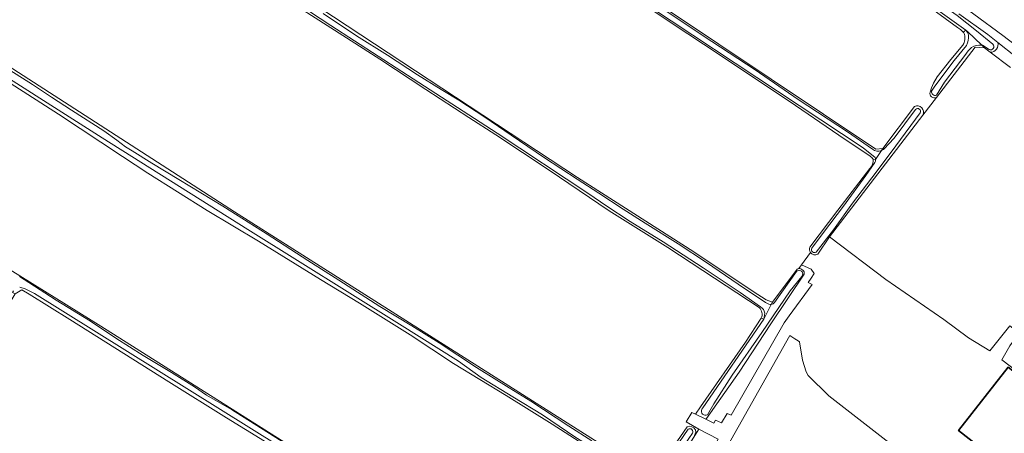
# Model space of a CAD drawing. Header units: metres. Extents: x 149984 to 156489, y 469398 to 478068.
# Tile 398 of 656: x 152536 to 152796, y 474138 to 474247. Entities that reach past the tile are written whole.
import ezdxf

# ---------------------------------------------------------------- set-up
doc = ezdxf.new("R2010")
doc.units = ezdxf.units.M
doc.header["$LTSCALE"] = 0.75
for name, color, linetype, lineweight in [('B-WE-GR-GRAS-GV', 252, 'Continuous', 13), ('B-WE-OG-BEBOUWING-GV', 6, 'Continuous', 35), ('B-WE-OG-TERREIN_ERF-GV', 252, 'Continuous', 18), ('B-WE-OG-TERREIN_OEVER-GV', 252, 'Continuous', 18), ('B-WE-OG-WATER-GV', 252, 'Continuous', 18), ('B-WE-OG-WATER_SLOOT-GV', 252, 'Continuous', 18), ('B-WE-OG-WEG-GV', 252, 'Continuous', 18), ('B-WE-VH-GESLOTENVERHARDING_BETON-GV', 252, 'Continuous', 18)]:
    doc.layers.add(name, color=color, linetype=linetype, lineweight=lineweight)

msp = doc.modelspace()

# ---------------------------------------------------------------- linework, layer by layer
at = {"layer": 'B-WE-GR-GRAS-GV', "flags": 128}
for points in [[(152268.56, 474540.209), (152267.031, 474541.295), (152263.135, 474543.535), (152260.832, 474544.86), (152259.955, 474543.859), (152259.14, 474542.927), (152234.689, 474500.241), (152234.812, 474500.134), (152236.269, 474498.872), (152236.576, 474498.606), (152241.922, 474494.841), (152259.964, 474482.134), (152329.48, 474434.9), (152418.323, 474377.622), (152505.67, 474320.751), (152592.786, 474264.705), (152604.853, 474256.942), (152683.492, 474205.242), (152714.191, 474185.572), (152729.799, 474175.182), (152733.251, 474172.984), (152734.92, 474172.317), (152739.608, 474178.567), (152741.487, 474181.072)], [(152232.587, 474496.42), (152208.085, 474452.428), (152209.979, 474450.196), (152214.828, 474446.704), (152238.704, 474429.51), (152313.047, 474375.852), (152341.502, 474355.528), (152389.92, 474325.628), (152497.596, 474257.608), (152592.924, 474196.197), (152695.143, 474131.359), (152700.911, 474128.32), (152702.418, 474127.742)], [(152207.614, 474447.142), (152205.786, 474447.665), (152186.463, 474414.763), (152185.027, 474411.499), (152186.463, 474409.671), (152191.25, 474406.178), (152191.294, 474406.146), (152209.572, 474392.698), (152250.046, 474363.583), (152271.974, 474346.867), (152279.154, 474342.091), (152291.794, 474333.337), (152305.489, 474324.311), (152320.251, 474314.248), (152367.943, 474284.724), (152423.04, 474250.648), (152482.706, 474213.046), (152509.732, 474195.682), (152557.648, 474166.044), (152610.255, 474132.818)], [(152517.294, 474375.051), (152548.526, 474354.475), (152566.087, 474343.188), (152591.124, 474326.728), (152605.446, 474316.341), (152618.456, 474307.734), (152621.285, 474305.876), (152659.926, 474280.772), (152668.599, 474275.106), (152679.693, 474267.524), (152706.962, 474249.619), (152762.176, 474212.684), (152764.089, 474212.886), (152772.415, 474223.94)], [(152760.692, 474210.825), (152752.473, 474216.357), (152739.31, 474225.362), (152729.704, 474231.743), (152720.906, 474237.658), (152708.457, 474245.834), (152695.417, 474254.58), (152684.554, 474261.682), (152675.366, 474267.898), (152670.243, 474271.324), (152656.11, 474280.356), (152638.021, 474292.33), (152620.565, 474303.587), (152604.202, 474314.428), (152577.083, 474332.258), (152560.979, 474342.87), (152541.315, 474355.699), (152524.19, 474366.905)], [(152731.393, 474170.93), (152722.686, 474176.605), (152707.295, 474186.721), (152691.811, 474196.445), (152675.952, 474207.1), (152661.898, 474216.488), (152654.804, 474221.028), (152643.428, 474228.413), (152631.26, 474236.443), (152621.5, 474242.612), (152602.777, 474254.687), (152571.035, 474275.174), (152549.307, 474289.424), (152522.965, 474306.081)], [(152776.545, 474227.697), (152776.955, 474228.831), (152777.437, 474230.082), (152778.42, 474231.787), (152782, 474236.34), (152785.155, 474240.057), (152785.45, 474240.536), (152785.558, 474240.777), (152785.639, 474241.138), (152785.727, 474241.598), (152785.749, 474242.011), (152785.74, 474242.472), (152785.617, 474243.002), (152785.465, 474243.31), (152785.286, 474243.544), (152784.532, 474244.216), (152783.82, 474244.719), (152775.013, 474251.132)], [(152797.787, 474234.223), (152792.434, 474238.238), (152790.87, 474239.411), (152788.396, 474239.576), (152778.231, 474226.329), (152774.65, 474221.663), (152750.004, 474189.544), (152764.851, 474178.308), (152780.171, 474167.751), (152786.719, 474162.909), (152792.275, 474159.535), (152797.554, 474166.084), (152800.014, 474164.179), (152797.633, 474160.845), (152795.503, 474157.1), (152828.778, 474131.921), (152830.825, 474134.475), (152832.36, 474133.06), (152830.517, 474130.605), (152836.616, 474125.99), (152838.918, 474129.363), (152842.093, 474127.048), (152843.436, 474128.443)], [(152684.895, 474135.03), (152676.798, 474140.176), (152664.665, 474147.687), (152650.705, 474156.191), (152639.3, 474163.705), (152625.882, 474172.109), (152615.608, 474178.312), (152599.229, 474188.419), (152585.717, 474196.496), (152570.052, 474206.337), (152563.359, 474210.74), (152546.501, 474221.919), (152530.155, 474232.247)], [(152774.65, 474221.663), (152778.231, 474226.329)], [(152744.77, 474186.837), (152752.17, 474196.559), (152760.634, 474207.555)], [(152741.856, 474181.175), (152742.586, 474182.19), (152744.942, 474185.465)], [(152743.345, 474179.718), (152734.493, 474166.655), (152726.131, 474153.915), (152717.495, 474141.704), (152717.322, 474141.46), (152719.42, 474140.446), (152719.87, 474141.266), (152721.484, 474140.525), (152723.019, 474142.986), (152724.051, 474142.509), (152737.994, 474166.877), (152739.317, 474168.73), (152745.403, 474176.985), (152744.397, 474177.514), (152745.191, 474178.625), (152745.985, 474179.895), (152745.191, 474181.059), (152742.586, 474182.19)], [(152742.586, 474182.19), (152741.856, 474181.175)], [(152605.905, 474132.646), (152590.85, 474141.827), (152575.574, 474151.346), (152549.425, 474167.776), (152538.77, 474174.436), (152536.781, 474175.563), (152535.017, 474174.534), (152517.611, 474145.471), (152513.705, 474138.949), (152554.121, 474114.138)], [(152704.552, 474128.155), (152712.392, 474139.446), (152712.995, 474139.648), (152713.656, 474139.49), (152714.212, 474139.172), (152714.621, 474138.707), (152714.714, 474138.061), (152714.215, 474136.777), (152715.539, 474138.83), (152712.153, 474140.807), (152713.608, 474143.255), (152714.618, 474142.767), (152715.963, 474144.701), (152727.845, 474161.785), (152731.988, 474168.136)], [(152819.839, 474092.862), (152819.885, 474093.273), (152749.805, 474147.628), (152744.35, 474153.023), (152743.826, 474153.973), (152742.831, 474157.084), (152742.091, 474161.889), (152741.723, 474162.12), (152740.87, 474162.655), (152739.49, 474163.521), (152714.971, 474120.067), (152715.575, 474119.692), (152735.948, 474106.301), (152764.903, 474087.269), (152773.727, 474080.931), (152779.556, 474076.745), (152796.18, 474064.733), (152797.121, 474064.452)]]:
    msp.add_lwpolyline(points, dxfattribs=at)
at = {"layer": 'B-WE-GR-GRAS-GV'}
for points in [[(152778.231, 474226.329, -0.6760077), (152776.545, 474227.697)], [(152772.415, 474223.94, -0.716304), (152774.65, 474221.663)], [(152760.634, 474207.555, 0.2158355), (152761.556, 474210.036)], [(152761.556, 474210.036, 0.076646), (152760.692, 474210.825)], [(152744.942, 474185.465, -0.2405815), (152744.77, 474186.837)], [(152741.856, 474181.175, -0.4851997), (152743.345, 474179.718)], [(152741.487, 474181.072, -0.0727943), (152741.856, 474181.175)], [(152731.988, 474168.136, 0.3399416), (152731.393, 474170.93)]]:
    msp.add_lwpolyline(points, format="xyb", dxfattribs=at)
at = {"layer": 'B-WE-GR-GRAS-GV', "flags": 128}
msp.add_lwpolyline([(152720.631, 474136.246), (152715.539, 474138.83), (152714.215, 474136.777), (152708.828, 474128.423), (152707.77, 474125.909), (152707.902, 474124.454), (152709.803, 474123.274), (152712.389, 474121.669)], close=True, dxfattribs=at)
at = {"layer": 'B-WE-OG-BEBOUWING-GV', "flags": 128}
msp.add_lwpolyline([(152797.147, 474155.219), (152784.073, 474138.458), (152820.825, 474109.79), (152833.878, 474126.464)], close=True, dxfattribs=at)
at = {"layer": 'B-WE-OG-TERREIN_ERF-GV'}
for points in [[(152794.384, 474240.828, -0.514869), (152792.434, 474238.238)], [(152746.911, 474184.98, -0.3829589), (152744.942, 474185.465)]]:
    msp.add_lwpolyline(points, format="xyb", dxfattribs=at)
at = {"layer": 'B-WE-OG-TERREIN_ERF-GV', "flags": 128}
for points in [[(152800.003, 474236.402), (152799.07, 474237.1), (152794.384, 474240.828)], [(152792.434, 474238.238), (152797.787, 474234.223)], [(152750.004, 474189.544), (152746.911, 474184.98)], [(152843.436, 474128.443), (152842.093, 474127.048), (152838.918, 474129.363), (152836.616, 474125.99), (152830.517, 474130.605), (152828.778, 474131.921), (152795.503, 474157.1), (152797.633, 474160.845), (152800.014, 474164.179), (152797.554, 474166.084), (152792.275, 474159.535), (152786.719, 474162.909), (152780.171, 474167.751), (152764.851, 474178.308), (152750.004, 474189.544)], [(152744.942, 474185.465), (152742.586, 474182.19), (152745.191, 474181.059), (152745.985, 474179.895), (152745.191, 474178.625), (152744.397, 474177.514), (152745.403, 474176.985), (152739.317, 474168.73), (152737.994, 474166.877), (152724.051, 474142.509), (152723.019, 474142.986), (152721.484, 474140.525), (152719.87, 474141.266), (152719.42, 474140.446), (152717.322, 474141.46), (152714.618, 474142.767), (152713.608, 474143.255), (152712.153, 474140.807), (152715.539, 474138.83), (152720.631, 474136.246)], [(152714.971, 474120.067), (152739.49, 474163.521), (152740.87, 474162.655), (152741.723, 474162.12), (152742.091, 474161.889), (152742.831, 474157.084), (152743.826, 474153.973), (152744.35, 474153.023), (152749.805, 474147.628), (152819.885, 474093.273)]]:
    msp.add_lwpolyline(points, dxfattribs=at)
msp.add_lwpolyline([(152784.073, 474138.458), (152797.147, 474155.219), (152833.878, 474126.464), (152820.825, 474109.79)], close=True, dxfattribs=at)
at = {"layer": 'B-WE-OG-TERREIN_OEVER-GV', "flags": 128}
for points in [[(152734.612, 474171.71), (152734.92, 474172.317), (152733.251, 474172.984), (152729.799, 474175.182), (152714.191, 474185.572), (152683.492, 474205.242), (152604.853, 474256.942), (152592.786, 474264.705), (152505.67, 474320.751), (152418.323, 474377.622), (152329.48, 474434.9), (152259.964, 474482.134), (152241.922, 474494.841)], [(152702.418, 474127.742), (152700.911, 474128.32), (152695.143, 474131.359), (152592.924, 474196.197), (152497.596, 474257.608), (152389.92, 474325.628), (152341.502, 474355.528), (152313.047, 474375.852), (152238.704, 474429.51), (152214.828, 474446.704)], [(152763.716, 474212.311), (152764.089, 474212.886), (152762.176, 474212.684), (152706.962, 474249.619), (152679.693, 474267.524), (152668.599, 474275.106), (152659.926, 474280.772), (152621.285, 474305.876), (152618.456, 474307.734), (152605.446, 474316.341), (152591.124, 474326.728), (152566.087, 474343.188), (152548.526, 474354.475), (152517.294, 474375.051), (152500.321, 474386.312), (152477.581, 474402.035), (152455.975, 474415.74), (152447.416, 474421.465), (152444.489, 474423.377), (152438.492, 474427.627), (152428.803, 474434.197), (152418.808, 474440.594), (152409.517, 474446.219)], [(152708.749, 474120.542), (152702.362, 474124.823), (152693.67, 474130.157), (152683.057, 474136.619), (152674.219, 474142.616), (152666.383, 474147.37), (152658.035, 474152.49), (152652.055, 474156.758), (152636.507, 474166.567), (152596.425, 474191.504), (152558.04, 474215.657), (152521.874, 474238.636), (152488.712, 474260.179), (152446.932, 474286.422), (152406.719, 474311.62), (152374.471, 474332.249), (152332.169, 474358.883), (152293.915, 474386.693), (152256.705, 474412.935), (152225.109, 474435.653), (152214.011, 474443.095), (152213.425, 474443.465)], [(152610.255, 474132.818), (152557.648, 474166.044), (152509.732, 474195.682), (152482.706, 474213.046), (152423.04, 474250.648), (152367.943, 474284.724), (152320.251, 474314.248), (152305.489, 474324.311), (152291.794, 474333.337), (152279.154, 474342.091), (152271.974, 474346.867), (152250.046, 474363.583), (152209.572, 474392.698), (152191.294, 474406.146), (152191.25, 474406.178)], [(152552.548, 474407.037), (152588.617, 474382.14), (152607.881, 474369.138), (152628.218, 474354.705), (152641.578, 474345.878), (152652.194, 474338.781), (152673.546, 474324.05), (152687.8, 474313.97), (152695.792, 474308.066), (152699.728, 474305.919), (152703.963, 474302.996), (152724.539, 474288.742), (152747.083, 474273.415), (152775.571, 474253.568), (152776.948, 474252.76), (152783.704, 474247.912), (152788.761, 474243.908), (152793.141, 474240.357)], [(152731.819, 474171.112), (152726.368, 474174.894), (152716.629, 474181.372), (152706.059, 474188.254), (152697.41, 474193.641), (152690.949, 474197.84), (152686.492, 474200.923), (152662.224, 474216.879), (152637.139, 474233.176), (152618.392, 474245.293), (152590.505, 474263.657), (152567.601, 474278.415), (152547.361, 474291.541), (152527.619, 474304.119), (152514.124, 474312.732), (152502.254, 474320.743), (152499.093, 474322.957), (152442.222, 474360.044), (152389.888, 474393.547), (152377.133, 474401.275)], [(152524.19, 474366.905), (152541.315, 474355.699), (152560.979, 474342.87), (152577.083, 474332.258), (152604.202, 474314.428), (152620.565, 474303.587), (152638.021, 474292.33), (152656.11, 474280.356), (152670.243, 474271.324), (152675.366, 474267.898), (152684.554, 474261.682), (152695.417, 474254.58), (152708.457, 474245.834), (152720.906, 474237.658), (152729.704, 474231.743), (152739.31, 474225.362), (152752.473, 474216.357), (152760.692, 474210.825)], [(152762.044, 474210.523), (152758.865, 474212.997), (152680.09, 474265.106), (152679.562, 474265.453), (152672.975, 474270.119), (152663.481, 474276.306), (152655.431, 474281.488), (152646.486, 474287.331), (152638.607, 474292.578), (152632.133, 474296.84), (152622.427, 474303.317), (152614.448, 474308.38), (152604.065, 474315.284), (152594.321, 474321.851), (152585.407, 474327.858), (152576.035, 474333.837), (152567.469, 474339.276), (152558.567, 474345.239), (152551.003, 474350.356), (152538.659, 474358.224), (152526.406, 474366.327)], [(152522.965, 474306.081), (152549.307, 474289.424), (152571.035, 474275.174), (152602.777, 474254.687), (152621.5, 474242.612), (152631.26, 474236.443), (152643.428, 474228.413), (152654.804, 474221.028), (152661.898, 474216.488), (152675.952, 474207.1), (152691.811, 474196.445), (152707.295, 474186.721), (152722.686, 474176.605), (152731.393, 474170.93)], [(152775.013, 474251.132), (152783.82, 474244.719), (152784.532, 474244.216), (152785.286, 474243.544), (152785.996, 474244.015), (152766.877, 474257.795)], [(152704.434, 474250.724), (152716.668, 474242.532), (152730.399, 474233.598), (152741.698, 474225.806), (152754.71, 474217.233), (152761.307, 474212.681)], [(152616.32, 474248.461), (152625.162, 474242.536), (152633.344, 474237.484), (152641.247, 474232.289), (152647.514, 474228.455), (152652.122, 474225.594), (152659.042, 474221.1), (152665.917, 474216.331), (152674.747, 474210.388), (152683.423, 474204.813), (152689.114, 474201.117), (152695.534, 474196.841), (152701.305, 474193.154), (152710.02, 474187.755), (152717.498, 474182.79), (152725.851, 474177.077), (152733.136, 474172.289), (152733.997, 474171.802)], [(152794.384, 474240.828), (152791.78, 474242.9), (152784.17, 474248.38)], [(152785.996, 474244.015), (152785.286, 474243.544), (152785.465, 474243.31), (152785.617, 474243.002), (152785.74, 474242.472), (152785.749, 474242.011), (152785.727, 474241.598), (152785.639, 474241.138), (152785.558, 474240.777), (152785.45, 474240.536), (152785.155, 474240.057), (152782, 474236.34), (152778.42, 474231.787), (152777.437, 474230.082), (152776.955, 474228.831), (152776.545, 474227.697)], [(152776.945, 474227.979), (152777.825, 474229.283), (152782.921, 474236.024), (152786.142, 474240.055)], [(152778.231, 474226.329), (152788.396, 474239.576), (152790.87, 474239.411), (152790.156, 474240.102)], [(152790.156, 474240.102), (152790.87, 474239.411), (152792.434, 474238.238)], [(152792.13, 474238.947), (152790.408, 474240.059)], [(152785.996, 474237.737), (152780.32, 474230.36), (152778.229, 474226.932)], [(152531.996, 474234.548), (152539.589, 474229.696), (152544.661, 474226.413), (152549.867, 474222.977), (152558.426, 474217.507), (152561.881, 474215.061), (152564.183, 474213.278), (152565.887, 474212.256), (152571.074, 474209.005), (152578.193, 474204.638), (152589.828, 474197.629), (152601.543, 474190.28), (152612.256, 474183.291), (152620.427, 474178.177), (152631.27, 474171.205), (152639.708, 474166.119), (152646.913, 474161.655), (152656.78, 474155.124), (152665.415, 474149.73), (152671.16, 474146.238), (152681.145, 474139.616), (152687.24, 474135.821)], [(152530.155, 474232.247), (152546.501, 474221.919), (152563.359, 474210.74), (152570.052, 474206.337), (152585.717, 474196.496), (152599.229, 474188.419), (152615.608, 474178.312), (152625.882, 474172.109), (152639.3, 474163.705), (152650.705, 474156.191), (152664.665, 474147.687), (152676.798, 474140.176), (152684.895, 474135.03)], [(152772.415, 474223.94), (152764.089, 474212.886), (152763.716, 474212.311)], [(152764.369, 474212.661), (152767.045, 474215.616), (152772.715, 474223.111)], [(152773.903, 474222.283), (152767.474, 474213.517), (152762.29, 474206.577), (152756.1, 474198.447), (152751.007, 474191.436), (152746.474, 474185.496)], [(152746.911, 474184.98), (152750.004, 474189.544), (152774.65, 474221.663)], [(152761.556, 474210.036), (152762.17, 474209.926)], [(152762.17, 474209.926), (152761.556, 474210.036)], [(152760.634, 474207.555), (152752.17, 474196.559), (152744.77, 474186.837)], [(152745.355, 474186.569), (152748.422, 474190.733), (152753.648, 474197.679), (152759.611, 474205.722), (152761.98, 474209.125)], [(152536.166, 474179.13), (152538.645, 474177.549), (152545.823, 474172.877), (152554.876, 474167.372), (152561.646, 474162.836), (152568.78, 474158.298), (152576.304, 474153.832), (152582.343, 474150.036), (152585.513, 474147.778), (152592.159, 474144.011), (152599.783, 474139.214), (152608.15, 474133.951)], [(152716.267, 474144.086), (152716.56, 474144.512), (152732.639, 474167.818), (152731.988, 474168.136), (152727.845, 474161.785), (152715.963, 474144.701), (152714.618, 474142.767), (152717.322, 474141.46), (152717.495, 474141.704), (152726.131, 474153.915), (152734.493, 474166.655), (152743.345, 474179.718)], [(152742.653, 474179.139), (152739.575, 474175.313), (152732.165, 474164.322), (152724.332, 474153.131), (152719.435, 474145.56), (152717.758, 474142.653)], [(152741.487, 474181.072), (152739.608, 474178.567), (152734.92, 474172.317), (152734.612, 474171.71)], [(152735.501, 474172.289), (152741.259, 474180.446)], [(152686.011, 474083.73), (152540.11, 474174.627), (152537.68, 474175.827), (152536.228, 474176.253)], [(152534.6, 474175.347), (152534.306, 474174.853), (152535.017, 474174.534), (152536.781, 474175.563), (152538.77, 474174.436), (152549.425, 474167.776), (152575.574, 474151.346), (152590.85, 474141.827), (152605.905, 474132.646)], [(152731.988, 474168.136), (152732.639, 474167.818), (152732.879, 474169.436)], [(152714.212, 474139.172), (152713.656, 474139.49), (152712.995, 474139.648), (152712.392, 474139.446), (152704.552, 474128.155), (152704.828, 474127.963), (152705.45, 474128.343), (152712.687, 474138.875)], [(152706.724, 474126.639), (152707.77, 474125.909), (152708.828, 474128.423), (152714.215, 474136.777), (152714.714, 474138.061), (152714.621, 474138.707), (152714.212, 474139.172)], [(152713.783, 474137.769), (152712.864, 474136.363), (152707.565, 474128.416)]]:
    msp.add_lwpolyline(points, dxfattribs=at)
at = {"layer": 'B-WE-OG-TERREIN_OEVER-GV'}
for points in [[(152786.701, 474242.731, 0.1563072), (152785.996, 474244.015)], [(152786.142, 474240.055, 0.1600437), (152786.701, 474242.731)], [(152787.465, 474239.479, 0.07991), (152785.996, 474237.737)], [(152790.156, 474240.102, 0.1818631), (152787.465, 474239.479)], [(152790.408, 474240.059, 0.0166539), (152790.156, 474240.102)], [(152793.141, 474240.357, -0.8379911), (152792.13, 474238.947)], [(152792.434, 474238.238, 0.514869), (152794.384, 474240.828)], [(152778.229, 474226.932, -0.6111591), (152776.945, 474227.979)], [(152776.545, 474227.697, 0.6760077), (152778.231, 474226.329)], [(152774.65, 474221.663, 0.716304), (152772.415, 474223.94)], [(152772.715, 474223.111, -0.9367541), (152773.903, 474222.283)], [(152761.307, 474212.681, 0.2547963), (152763.716, 474212.311)], [(152763.716, 474212.311, 0.0741486), (152764.369, 474212.661)], [(152761.556, 474210.036, -0.2158355), (152760.634, 474207.555)], [(152760.692, 474210.825, -0.076646), (152761.556, 474210.036)], [(152761.98, 474209.125, 0.1288114), (152762.17, 474209.926)], [(152762.17, 474209.926, 0.0948814), (152762.044, 474210.523)], [(152744.77, 474186.837, 0.2405815), (152744.942, 474185.465)], [(152746.474, 474185.496, -0.7572553), (152745.355, 474186.569)], [(152744.942, 474185.465, 0.3829589), (152746.911, 474184.98)], [(152743.345, 474179.718, 0.4851997), (152741.856, 474181.175)], [(152741.259, 474180.446, -1.0014559), (152742.653, 474179.139)], [(152741.856, 474181.175, 0.0727943), (152741.487, 474181.072)], [(152731.393, 474170.93, -0.3399416), (152731.988, 474168.136)], [(152732.879, 474169.436, 0.2417207), (152731.819, 474171.112)], [(152733.997, 474171.802, 0.133508), (152734.612, 474171.71)], [(152734.612, 474171.71, 0.2356293), (152735.501, 474172.289)], [(152717.758, 474142.653, -0.7230254), (152716.267, 474144.086)], [(152712.687, 474138.875, -0.7711341), (152713.783, 474137.769)]]:
    msp.add_lwpolyline(points, format="xyb", dxfattribs=at)
at = {"layer": 'B-WE-OG-WATER-GV', "flags": 128}
for points in [[(152790.156, 474240.102), (152786.446, 474243.69), (152785.996, 474244.015)], [(152786.142, 474240.055), (152782.921, 474236.024), (152777.825, 474229.283), (152776.945, 474227.979)], [(152778.229, 474226.932), (152780.32, 474230.36), (152785.996, 474237.737)], [(152717.758, 474142.653), (152719.435, 474145.56), (152724.332, 474153.131), (152732.165, 474164.322), (152739.575, 474175.313), (152742.653, 474179.139)], [(152741.259, 474180.446), (152735.501, 474172.289)], [(152734.612, 474171.71), (152732.639, 474167.818)], [(152732.639, 474167.818), (152716.56, 474144.512), (152716.267, 474144.086)], [(152712.687, 474138.875), (152705.45, 474128.343), (152704.828, 474127.963), (152706.724, 474126.639)], [(152707.565, 474128.416), (152712.864, 474136.363), (152713.783, 474137.769)]]:
    msp.add_lwpolyline(points, dxfattribs=at)
at = {"layer": 'B-WE-OG-WATER-GV'}
for points in [[(152785.996, 474244.015, -0.1563072), (152786.701, 474242.731)], [(152786.701, 474242.731, -0.1600437), (152786.142, 474240.055)], [(152785.996, 474237.737, -0.07991), (152787.465, 474239.479)], [(152787.465, 474239.479, -0.1818631), (152790.156, 474240.102)], [(152776.945, 474227.979, 0.6111591), (152778.229, 474226.932)], [(152742.653, 474179.139, 1.0014559), (152741.259, 474180.446)], [(152735.501, 474172.289, -0.2356293), (152734.612, 474171.71)], [(152716.267, 474144.086, 0.7230254), (152717.758, 474142.653)], [(152713.783, 474137.769, 0.7711341), (152712.687, 474138.875)]]:
    msp.add_lwpolyline(points, format="xyb", dxfattribs=at)
at = {"layer": 'B-WE-OG-WATER_SLOOT-GV', "flags": 128}
for points in [[(152478.676, 474456.029), (152537.179, 474415.779), (152542.452, 474412.152), (152578.047, 474387.663), (152652.13, 474336.58), (152681.865, 474316.63), (152691.375, 474310.049), (152695.922, 474306.901), (152766.877, 474257.795), (152785.996, 474244.015), (152786.446, 474243.69), (152790.156, 474240.102)], [(152213.425, 474443.465), (152214.011, 474443.095), (152225.109, 474435.653), (152256.705, 474412.935), (152293.915, 474386.693), (152332.169, 474358.883), (152374.471, 474332.249), (152406.719, 474311.62), (152446.932, 474286.422), (152488.712, 474260.179), (152521.874, 474238.636), (152558.04, 474215.657), (152596.425, 474191.504), (152636.507, 474166.567), (152652.055, 474156.758), (152658.035, 474152.49), (152666.383, 474147.37), (152674.219, 474142.616), (152683.057, 474136.619), (152693.67, 474130.157), (152702.362, 474124.823), (152708.749, 474120.542)], [(152793.141, 474240.357), (152788.761, 474243.908), (152783.704, 474247.912), (152776.948, 474252.76), (152775.571, 474253.568), (152747.083, 474273.415), (152724.539, 474288.742), (152703.963, 474302.996), (152699.728, 474305.919), (152695.792, 474308.066), (152687.8, 474313.97), (152673.546, 474324.05), (152652.194, 474338.781), (152641.578, 474345.878), (152628.218, 474354.705), (152607.881, 474369.138), (152588.617, 474382.14), (152552.548, 474407.037)], [(152526.406, 474366.327), (152538.659, 474358.224), (152551.003, 474350.356), (152558.567, 474345.239), (152567.469, 474339.276), (152576.035, 474333.837), (152585.407, 474327.858), (152594.321, 474321.851), (152604.065, 474315.284), (152614.448, 474308.38), (152622.427, 474303.317), (152632.133, 474296.84), (152638.607, 474292.578), (152646.486, 474287.331), (152655.431, 474281.488), (152663.481, 474276.306), (152672.975, 474270.119), (152679.562, 474265.453), (152680.09, 474265.106), (152758.865, 474212.997), (152762.044, 474210.523)], [(152527.619, 474304.119), (152547.361, 474291.541), (152567.601, 474278.415), (152590.505, 474263.657), (152618.392, 474245.293), (152637.139, 474233.176), (152662.224, 474216.879), (152686.492, 474200.923), (152690.949, 474197.84), (152697.41, 474193.641), (152706.059, 474188.254), (152716.629, 474181.372), (152726.368, 474174.894), (152731.819, 474171.112)], [(152761.307, 474212.681), (152754.71, 474217.233), (152741.698, 474225.806), (152730.399, 474233.598), (152716.668, 474242.532), (152704.434, 474250.724)], [(152733.997, 474171.802), (152733.136, 474172.289), (152725.851, 474177.077), (152717.498, 474182.79), (152710.02, 474187.755), (152701.305, 474193.154), (152695.534, 474196.841), (152689.114, 474201.117), (152683.423, 474204.813), (152674.747, 474210.388), (152665.917, 474216.331), (152659.042, 474221.1), (152652.122, 474225.594), (152647.514, 474228.455), (152641.247, 474232.289), (152633.344, 474237.484), (152625.162, 474242.536), (152616.32, 474248.461)], [(152790.408, 474240.059), (152792.13, 474238.947)], [(152687.24, 474135.821), (152681.145, 474139.616), (152671.16, 474146.238), (152665.415, 474149.73), (152656.78, 474155.124), (152646.913, 474161.655), (152639.708, 474166.119), (152631.27, 474171.205), (152620.427, 474178.177), (152612.256, 474183.291), (152601.543, 474190.28), (152589.828, 474197.629), (152578.193, 474204.638), (152571.074, 474209.005), (152565.887, 474212.256), (152564.183, 474213.278), (152561.881, 474215.061), (152558.426, 474217.507), (152549.867, 474222.977), (152544.661, 474226.413), (152539.589, 474229.696), (152531.996, 474234.548)], [(152772.715, 474223.111), (152767.045, 474215.616), (152764.369, 474212.661)], [(152762.29, 474206.577), (152767.474, 474213.517), (152773.903, 474222.283)], [(152762.17, 474209.926), (152763.716, 474212.311)], [(152763.716, 474212.311), (152762.17, 474209.926)], [(152761.98, 474209.125), (152759.611, 474205.722), (152753.648, 474197.679), (152748.422, 474190.733), (152745.355, 474186.569)], [(152746.474, 474185.496), (152751.007, 474191.436), (152756.1, 474198.447), (152762.29, 474206.577)], [(152608.15, 474133.951), (152599.783, 474139.214), (152592.159, 474144.011), (152585.513, 474147.778), (152582.343, 474150.036), (152576.304, 474153.832), (152568.78, 474158.298), (152561.646, 474162.836), (152554.876, 474167.372), (152545.823, 474172.877), (152538.645, 474177.549), (152536.166, 474179.13)], [(152536.228, 474176.253), (152537.68, 474175.827), (152540.11, 474174.627), (152686.011, 474083.73)], [(152732.879, 474169.436), (152732.639, 474167.818), (152734.612, 474171.71)]]:
    msp.add_lwpolyline(points, dxfattribs=at)
at = {"layer": 'B-WE-OG-WATER_SLOOT-GV'}
for points in [[(152790.156, 474240.102, -0.0166539), (152790.408, 474240.059)], [(152792.13, 474238.947, 0.8379911), (152793.141, 474240.357)], [(152773.903, 474222.283, 0.9367541), (152772.715, 474223.111)], [(152763.716, 474212.311, -0.2547963), (152761.307, 474212.681)], [(152764.369, 474212.661, -0.0741486), (152763.716, 474212.311)], [(152762.17, 474209.926, -0.1288114), (152761.98, 474209.125)], [(152762.044, 474210.523, -0.0948814), (152762.17, 474209.926)], [(152745.355, 474186.569, 0.7572553), (152746.474, 474185.496)], [(152731.819, 474171.112, -0.2417207), (152732.879, 474169.436)], [(152734.612, 474171.71, -0.133508), (152733.997, 474171.802)]]:
    msp.add_lwpolyline(points, format="xyb", dxfattribs=at)
at = {"layer": 'B-WE-OG-WEG-GV', "flags": 128}
for points in [[(152917.55, 474148.91), (152915.233, 474150.669), (152873.488, 474182.812), (152832.084, 474214.755), (152802.771, 474237.304), (152795.784, 474242.64), (152788.126, 474248.286), (152779.305, 474254.769), (152737.399, 474283.639), (152694.565, 474313.086), (152651.193, 474342.995), (152609.831, 474371.439), (152560.734, 474405.283), (152517.371, 474435.191)], [(152784.17, 474248.38), (152791.78, 474242.9), (152794.384, 474240.828), (152799.07, 474237.1)]]:
    msp.add_lwpolyline(points, dxfattribs=at)
at = {"layer": 'B-WE-VH-GESLOTENVERHARDING_BETON-GV', "flags": 128}
msp.add_lwpolyline([(152517.371, 474435.191), (152560.734, 474405.283), (152609.831, 474371.439), (152651.193, 474342.995), (152694.565, 474313.086), (152737.399, 474283.639), (152779.305, 474254.769), (152788.126, 474248.286), (152795.784, 474242.64), (152802.771, 474237.304)], dxfattribs=at)

doc.saveas('drawing.dxf')
